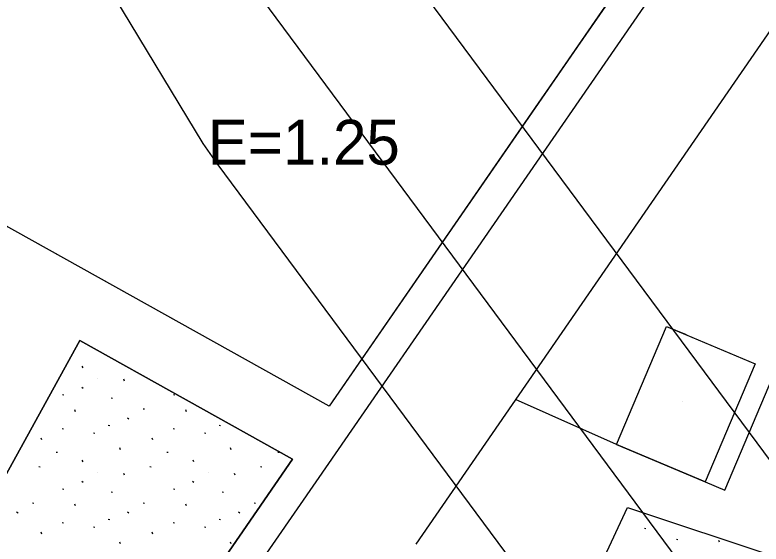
# Model space of a CAD drawing. Extents: x 413946 to 415528, y 4453939 to 4454944.
# Drawn here: x 414464.7 to 414534.5, y 4454234.4 to 4454283.9 of the extents above; entities that cross this region are included whole.
import ezdxf

# ---------------------------------------------------------------- set-up
doc = ezdxf.new("R2010")
doc.units = 0
for name, color, linetype in [('0_KADASTRO', 7, 'Continuous'), ('HAT_ENERJI_NAKIL_HAT', 7, 'Continuous'), ('KST_ENERJI_NAKIL_HAT', 7, 'Continuous'), ('Level 28', 7, 'Continuous'), ('Level 29', 7, 'Continuous'), ('Level 41', 7, 'Continuous'), ('Level 54', 7, 'Continuous'), ('Level 62', 7, 'Continuous'), ('SEMBOL', 7, 'Continuous'), ('SNR_FONKSIYON', 7, 'Continuous')]:
    doc.layers.add(name, color=color, linetype=linetype)

msp = doc.modelspace()

# ---------------------------------------------------------------- linework, layer by layer
at = {"layer": '0_KADASTRO'}
for p, q in [((414470.787, 4454253.402), (414440.797, 4454198.98)), ((414490.68, 4454242.305), (414470.787, 4454253.402)), ((414482.35, 4454230.225), (414490.68, 4454242.305))]:
    msp.add_line(p, q, dxfattribs=at)
msp.add_lwpolyline([(414435.543, 4454279.912), (414456.89, 4454313.84), (414462.7, 4454323.08), (414475.912, 4454315.673), (414523.08, 4454289.23), (414513.675, 4454275.62), (414494.099, 4454247.272)], close=True, dxfattribs=at)
at = {"layer": 'HAT_ENERJI_NAKIL_HAT'}
msp.add_lwpolyline([(414658.516, 4453939.478), (414647.224, 4454070.234), (413999.883, 4454943.957)], dxfattribs=at)
at = {"layer": 'KST_ENERJI_NAKIL_HAT'}
for p, q in [((414482.326, 4454271.858), (414457.492, 4454312.879)), ((414502.822, 4454286.061), (414605.839, 4454146.942)), ((414483.626, 4454269.972), (414482.326, 4454271.858)), ((414585.402, 4454132.688), (414483.626, 4454269.972))]:
    msp.add_line(p, q, dxfattribs=at)
at = {"layer": 'Level 28'}
for p, q in [((414494.099, 4454247.272), (414435.543, 4454279.912)), ((414440.797, 4454198.98), (414470.787, 4454253.402)), ((414470.787, 4454253.402), (414490.68, 4454242.305)), ((414519.178, 4454231.677), (414522.02, 4454237.778)), ((414522.02, 4454237.778), (414674.078, 4454186.979))]:
    msp.add_line(p, q, dxfattribs=at)
at = {"layer": 'Level 29'}
for p, q in [((414523.315, 4454289.637), (414494.099, 4454247.272)), ((414490.68, 4454242.305), (414482.35, 4454230.225))]:
    msp.add_line(p, q, dxfattribs=at)
at = {"layer": 'Level 41'}
for p, q in [((414471.084, 4454250.849), (414471.02, 4454251.01)), ((414471.084, 4454250.849), (414471.02, 4454251.01)), ((414472.441, 4454249.885), (414472.45, 4454249.883)), ((414472.441, 4454249.885), (414472.45, 4454249.883)), ((414474.961, 4454249.615), (414474.896, 4454249.778)), ((414474.961, 4454249.615), (414474.896, 4454249.778)), ((414470.966, 4454249.046), (414471.094, 4454248.948)), ((414470.966, 4454249.046), (414471.094, 4454248.948)), ((414469.173, 4454248.342), (414469.299, 4454248.317)), ((414469.173, 4454248.342), (414469.299, 4454248.317)), ((414479.541, 4454248.342), (414479.667, 4454248.317)), ((414479.541, 4454248.342), (414479.667, 4454248.317)), ((414473.721, 4454248.047), (414473.847, 4454248.024)), ((414473.721, 4454248.047), (414473.847, 4454248.024)), ((414470.386, 4454246.744), (414470.321, 4454246.906)), ((414470.386, 4454246.744), (414470.321, 4454246.906)), ((414476.72, 4454247.023), (414476.846, 4454246.999)), ((414476.72, 4454247.023), (414476.846, 4454246.999)), ((414480.754, 4454246.744), (414480.689, 4454246.906)), ((414480.754, 4454246.744), (414480.689, 4454246.906)), ((414475.245, 4454246.185), (414475.373, 4454246.086)), ((414475.245, 4454246.185), (414475.373, 4454246.086)), ((414473.451, 4454245.48), (414473.577, 4454245.456)), ((414473.451, 4454245.48), (414473.577, 4454245.456)), ((414483.819, 4454245.48), (414483.945, 4454245.456)), ((414483.819, 4454245.48), (414483.945, 4454245.456)), ((414469.146, 4454245.176), (414469.272, 4454245.152)), ((414469.146, 4454245.176), (414469.272, 4454245.152)), ((414472.075, 4454244.766), (414472.201, 4454244.741)), ((414472.075, 4454244.766), (414472.201, 4454244.741)), ((414479.514, 4454245.176), (414479.64, 4454245.152)), ((414479.514, 4454245.176), (414479.64, 4454245.152)), ((414482.443, 4454244.766), (414482.569, 4454244.741)), ((414482.443, 4454244.766), (414482.569, 4454244.741)), ((414467.243, 4454244.107), (414467.177, 4454244.269)), ((414467.243, 4454244.107), (414467.177, 4454244.269)), ((414477.611, 4454244.107), (414477.545, 4454244.269)), ((414477.611, 4454244.107), (414477.545, 4454244.269)), ((414474.579, 4454243.192), (414474.514, 4454243.355)), ((414474.579, 4454243.192), (414474.514, 4454243.355)), ((414484.947, 4454243.192), (414484.882, 4454243.355)), ((414484.947, 4454243.192), (414484.882, 4454243.355)), ((414468.561, 4454242.971), (414468.688, 4454242.948)), ((414468.561, 4454242.971), (414468.688, 4454242.948)), ((414478.929, 4454242.971), (414479.056, 4454242.948)), ((414478.929, 4454242.971), (414479.056, 4454242.948)), ((414489.297, 4454242.971), (414489.424, 4454242.948)), ((414489.297, 4454242.971), (414489.424, 4454242.948)), ((414471.084, 4454242.043), (414471.02, 4454242.204)), ((414471.084, 4454242.043), (414471.02, 4454242.204)), ((414481.452, 4454242.043), (414481.388, 4454242.204)), ((414481.452, 4454242.043), (414481.388, 4454242.204)), ((414466.958, 4454241.604), (414467.084, 4454241.579)), ((414466.958, 4454241.604), (414467.084, 4454241.579)), ((414477.326, 4454241.604), (414477.452, 4454241.579)), ((414477.326, 4454241.604), (414477.452, 4454241.579)), ((414487.694, 4454241.604), (414487.82, 4454241.579)), ((414487.694, 4454241.604), (414487.82, 4454241.579)), ((414472.441, 4454241.079), (414472.45, 4454241.077)), ((414472.441, 4454241.079), (414472.45, 4454241.077)), ((414474.961, 4454240.809), (414474.896, 4454240.972)), ((414474.961, 4454240.809), (414474.896, 4454240.972)), ((414482.809, 4454241.079), (414482.818, 4454241.077)), ((414482.809, 4454241.079), (414482.818, 4454241.077)), ((414485.329, 4454240.809), (414485.264, 4454240.972)), ((414485.329, 4454240.809), (414485.264, 4454240.972)), ((414470.966, 4454240.24), (414471.094, 4454240.142)), ((414470.966, 4454240.24), (414471.094, 4454240.142)), ((414481.334, 4454240.24), (414481.462, 4454240.142)), ((414481.334, 4454240.24), (414481.462, 4454240.142)), ((414469.173, 4454239.536), (414469.299, 4454239.511)), ((414469.173, 4454239.536), (414469.299, 4454239.511)), ((414473.721, 4454239.241), (414473.847, 4454239.218)), ((414473.721, 4454239.241), (414473.847, 4454239.218)), ((414479.541, 4454239.536), (414479.667, 4454239.511)), ((414479.541, 4454239.536), (414479.667, 4454239.511)), ((414484.089, 4454239.241), (414484.215, 4454239.218)), ((414484.089, 4454239.241), (414484.215, 4454239.218)), ((414466.352, 4454238.217), (414466.478, 4454238.193)), ((414466.352, 4454238.217), (414466.478, 4454238.193)), ((414470.386, 4454237.938), (414470.321, 4454238.1)), ((414470.386, 4454237.938), (414470.321, 4454238.1)), ((414476.72, 4454238.217), (414476.846, 4454238.193)), ((414476.72, 4454238.217), (414476.846, 4454238.193)), ((414480.754, 4454237.938), (414480.689, 4454238.1)), ((414480.754, 4454237.938), (414480.689, 4454238.1)), ((414487.088, 4454238.217), (414487.214, 4454238.193)), ((414487.088, 4454238.217), (414487.214, 4454238.193)), ((414522.315, 4454237.67), (414522.324, 4454237.668)), ((414522.315, 4454237.67), (414522.324, 4454237.668)), ((414464.877, 4454237.379), (414465.005, 4454237.28)), ((414464.877, 4454237.379), (414465.005, 4454237.28)), ((414475.245, 4454237.379), (414475.373, 4454237.28)), ((414475.245, 4454237.379), (414475.373, 4454237.28)), ((414485.613, 4454237.379), (414485.741, 4454237.28)), ((414485.613, 4454237.379), (414485.741, 4454237.28)), ((414469.146, 4454236.37), (414469.272, 4454236.346)), ((414469.146, 4454236.37), (414469.272, 4454236.346)), ((414473.451, 4454236.674), (414473.577, 4454236.65)), ((414473.451, 4454236.674), (414473.577, 4454236.65)), ((414479.514, 4454236.37), (414479.64, 4454236.346)), ((414479.514, 4454236.37), (414479.64, 4454236.346)), ((414483.819, 4454236.674), (414483.945, 4454236.65)), ((414483.819, 4454236.674), (414483.945, 4454236.65)), ((414472.075, 4454235.96), (414472.201, 4454235.935)), ((414472.075, 4454235.96), (414472.201, 4454235.935)), ((414482.443, 4454235.96), (414482.569, 4454235.935)), ((414482.443, 4454235.96), (414482.569, 4454235.935)), ((414523.595, 4454235.832), (414523.721, 4454235.809)), ((414523.595, 4454235.832), (414523.721, 4454235.809)), ((414467.243, 4454235.301), (414467.177, 4454235.463)), ((414467.243, 4454235.301), (414467.177, 4454235.463)), ((414477.611, 4454235.301), (414477.545, 4454235.463)), ((414477.611, 4454235.301), (414477.545, 4454235.463)), ((414474.579, 4454234.386), (414474.514, 4454234.549)), ((414474.579, 4454234.386), (414474.514, 4454234.549)), ((414484.947, 4454234.386), (414484.882, 4454234.549)), ((414484.947, 4454234.386), (414484.882, 4454234.549)), ((414526.594, 4454234.808), (414526.719, 4454234.783)), ((414526.594, 4454234.808), (414526.719, 4454234.783)), ((414530.628, 4454234.528), (414530.563, 4454234.691)), ((414530.628, 4454234.528), (414530.563, 4454234.691))]:
    msp.add_line(p, q, dxfattribs=at)
at = {"layer": 'Level 54'}
msp.add_line((414527.204, 4454247.721), (414527.204, 4454247.721), dxfattribs=at)
for points in [[(414494.099, 4454247.272), (414435.543, 4454279.912), (414462.722, 4454323.113), (414523.315, 4454289.637)], [(414520.985, 4454243.683), (414525.662, 4454254.734), (414533.949, 4454251.227), (414529.273, 4454240.176)]]:
    msp.add_lwpolyline(points, close=True, dxfattribs=at)
at = {"layer": 'Level 62'}
for p, q in [((414528.801, 4454292.307), (414493.15, 4454240.602)), ((414536.033, 4454283.418), (414502.206, 4454234.358)), ((414520.985, 4454243.683), (414511.524, 4454247.872))]:
    msp.add_line(p, q, dxfattribs=at)
for points in [[(414531.114, 4454239.397), (414562.118, 4454312.657)], [(414520.985, 4454243.683), (414525.662, 4454254.734), (414527.503, 4454253.955)], [(414493.15, 4454240.602), (414484.764, 4454228.441), (414459.473, 4454195.905), (414452.873, 4454186.05)]]:
    msp.add_lwpolyline(points, dxfattribs=at)
at = {"layer": 'SNR_FONKSIYON'}
for p, q in [((414520.985, 4454243.683), (414525.662, 4454254.734)), ((414525.662, 4454254.734), (414533.949, 4454251.227)), ((414533.949, 4454251.227), (414529.273, 4454240.176)), ((414520.985, 4454243.683), (414529.273, 4454240.176)), ((414529.273, 4454240.176), (414531.114, 4454239.397))]:
    msp.add_line(p, q, dxfattribs=at)

# ---------------------------------------------------------------- texts
at = {"layer": 'SEMBOL'}
msp.add_text('E=1.25', height=4.2, dxfattribs=at).set_placement((414482.761, 4454269.861))

doc.saveas('drawing.dxf')
